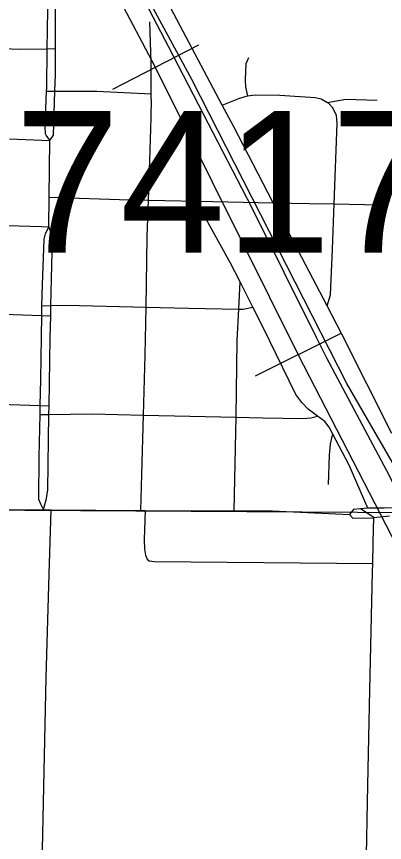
# Model space of a CAD drawing. Extents: x -157.2 to -99.3, y 12.2 to 46.2.
# Drawn here: x -146.275 to -145.989, y 29.806 to 30.447 of the extents above; entities that cross this region are included whole.
import ezdxf

# ---------------------------------------------------------------- set-up
doc = ezdxf.new("R2010")
doc.units = 0
for name, color, linetype in [('tdCoCityStreetMajor', 7, 'Continuous'), ('tdCoCityStreetMinor', 7, 'Continuous'), ('tdCoRRCL', 7, 'Continuous'), ('tdCoSectLine', 7, 'Continuous'), ('tdCoStrucPriMaintName', 7, 'Continuous')]:
    doc.layers.add(name, color=color, linetype=linetype)

msp = doc.modelspace()

# ---------------------------------------------------------------- linework, layer by layer
at = {"layer": 'tdCoCityStreetMajor'}
for p, q in [((-146.071, 30.0628), (-146.02711, 30.06064)), ((-146.02711, 30.06064), (-146.01653, 30.06012))]:
    msp.add_line(p, q, dxfattribs=at)
for points in [[(-145.98365, 30.12303), (-146.02255, 30.20026), (-146.03394, 30.22214), (-146.07566, 30.30228), (-146.10664, 30.36179), (-146.11525, 30.37809), (-146.18066, 30.50203)], [(-145.94875, 30.06264), (-145.95756, 30.06623), (-145.98976, 30.06504), (-146.00246, 30.06504), (-146.00799, 30.06456), (-146.01355, 30.06407), (-146.01653, 30.06012)], [(-146.38272, 30.065), (-146.34985, 30.06467), (-146.3056, 30.06422), (-146.2614, 30.06394)], [(-146.2614, 30.06394), (-146.25387, 30.06389), (-146.2481, 30.06386), (-146.17845, 30.06341), (-146.17514, 30.06339), (-146.11176, 30.06299), (-146.10595, 30.063), (-146.07636, 30.06306), (-146.071, 30.0628)], [(-146.01653, 30.06012), (-146.01387, 30.05751), (-145.99875, 30.05774), (-145.99777, 30.05785), (-145.98566, 30.05923)], [(-146.00361, 29.78244), (-146.00237, 29.85001), (-146.0009, 29.92375), (-145.99868, 30.01573), (-145.99854, 30.02224), (-145.99809, 30.03842), (-145.99777, 30.05785), (-146.00799, 30.06456)]]:
    msp.add_lwpolyline(points, dxfattribs=at)
at = {"layer": 'tdCoCityStreetMinor'}
for p, q in [((-146.28038, 30.3518), (-146.24894, 30.35051)), ((-146.24947, 30.30654), (-146.24894, 30.35051)), ((-146.17256, 30.30433), (-146.17157, 30.33516)), ((-146.24974, 30.28362), (-146.24947, 30.30654)), ((-146.1346, 30.30352), (-146.07566, 30.30228)), ((-146.02997, 30.12089), (-146.02955, 30.12265)), ((-146.24951, 30.01401), (-146.24811, 30.06376)), ((-146.24811, 30.06376), (-146.2481, 30.06386))]:
    msp.add_line(p, q, dxfattribs=at)
for points in [[(-146.24746, 30.45877), (-146.25017, 30.45507), (-146.25091, 30.45187), (-146.25127, 30.42186), (-146.25165, 30.3912), (-146.25175, 30.38876), (-146.25288, 30.36111), (-146.25263, 30.35594), (-146.25165, 30.35396), (-146.24894, 30.35051)], [(-146.24894, 30.35051), (-146.24622, 30.3547), (-146.24515, 30.38879), (-146.24474, 30.40156), (-146.24474, 30.42196), (-146.24474, 30.45409), (-146.24573, 30.45606), (-146.24746, 30.45877)], [(-146.17033, 30.38693), (-146.17051, 30.41118), (-146.1715, 30.44274)], [(-146.43355, 30.42594), (-146.37914, 30.42573), (-146.34399, 30.42434), (-146.27261, 30.42153), (-146.25127, 30.42186), (-146.24474, 30.42196)], [(-146.09532, 30.38524), (-146.09703, 30.39194), (-146.09727, 30.39761), (-146.09678, 30.41044), (-146.09456, 30.41512)], [(-146.25175, 30.38876), (-146.24515, 30.38879), (-146.21268, 30.38898), (-146.17033, 30.38693)], [(-146.17157, 30.33516), (-146.17051, 30.36827), (-146.17041, 30.37276), (-146.17027, 30.37838), (-146.17033, 30.38693)], [(-146.11525, 30.37809), (-146.10245, 30.38306), (-146.09678, 30.38504), (-146.09532, 30.38524), (-146.08963, 30.38602), (-146.07064, 30.38578), (-146.04327, 30.38405), (-146.03858, 30.38282), (-146.03359, 30.37999)], [(-146.03359, 30.37999), (-146.02822, 30.38109), (-146.01934, 30.38257), (-145.99518, 30.38183)], [(-146.02846, 30.30133), (-146.02625, 30.36407), (-146.02674, 30.36999), (-146.02946, 30.37591), (-146.03291, 30.37961), (-146.03359, 30.37999)], [(-146.24947, 30.30654), (-146.18728, 30.30464), (-146.17256, 30.30433), (-146.1346, 30.30352), (-146.1346, 30.30352)], [(-146.17845, 30.06341), (-146.17767, 30.09133), (-146.17632, 30.13746), (-146.17495, 30.18405), (-146.17436, 30.22116), (-146.17347, 30.27579), (-146.17256, 30.30433)], [(-146.09147, 30.22122), (-146.10148, 30.24084), (-146.10886, 30.25532), (-146.12908, 30.29182), (-146.1346, 30.30352)], [(-146.07566, 30.30228), (-146.0477, 30.30168), (-146.02846, 30.30133), (-145.9932, 30.3007)], [(-146.03394, 30.22214), (-146.03143, 30.23066), (-146.0297, 30.26617), (-146.02846, 30.30133)], [(-146.34772, 30.28659), (-146.30837, 30.28541), (-146.25545, 30.28379), (-146.24974, 30.28362)], [(-146.24974, 30.28362), (-146.25263, 30.27825), (-146.25362, 30.27406), (-146.2551, 30.23855), (-146.25538, 30.22212), (-146.2555, 30.21466), (-146.25633, 30.16506), (-146.25675, 30.14488), (-146.2569, 30.13776), (-146.25757, 30.10514), (-146.25781, 30.07209), (-146.25633, 30.06839), (-146.25387, 30.06389)], [(-146.25387, 30.06389), (-146.25386, 30.06404), (-146.25165, 30.07258), (-146.25066, 30.07949), (-146.24968, 30.13788), (-146.24957, 30.14466), (-146.24869, 30.19737), (-146.24831, 30.21438), (-146.24813, 30.22237), (-146.24696, 30.27431), (-146.2482, 30.27973), (-146.24974, 30.28362)], [(-146.10595, 30.063), (-146.10467, 30.12437), (-146.10451, 30.13573), (-146.10368, 30.19539), (-146.10251, 30.21962), (-146.10148, 30.24084)], [(-146.25538, 30.22212), (-146.24813, 30.22237), (-146.23636, 30.22277), (-146.17436, 30.22116), (-146.14142, 30.2203), (-146.10251, 30.21962), (-146.099, 30.21956), (-146.09147, 30.22122)], [(-146.00246, 30.06504), (-146.01677, 30.09841), (-146.02955, 30.12265), (-146.03242, 30.12807), (-146.03562, 30.13251), (-146.0413, 30.13658), (-146.04869, 30.14188), (-146.05362, 30.14706), (-146.05831, 30.15347), (-146.08346, 30.20551), (-146.09147, 30.22122)], [(-146.34881, 30.21804), (-146.3133, 30.21685), (-146.2555, 30.21466), (-146.24854, 30.21439)], [(-146.43805, 30.15067), (-146.39197, 30.14928), (-146.3489, 30.14785), (-146.2879, 30.14583), (-146.25675, 30.14488), (-146.24957, 30.14466)], [(-146.2569, 30.13776), (-146.24968, 30.13788), (-146.21614, 30.13843), (-146.17632, 30.13746), (-146.10451, 30.13573), (-146.08371, 30.13522), (-146.05288, 30.13473), (-146.04647, 30.13522), (-146.0413, 30.13658)], [(-146.03291, 30.08344), (-146.03217, 30.10637), (-146.03143, 30.11475), (-146.02997, 30.12089)], [(-146.17514, 30.06339), (-146.17582, 30.0409), (-146.17557, 30.03325), (-146.17483, 30.02857), (-146.1736, 30.02561), (-146.17187, 30.02437), (-146.16793, 30.02388), (-145.99854, 30.02224)], [(-146.25883, 29.56313), (-146.25942, 29.5758), (-146.25646, 29.70822), (-146.25617, 29.72351), (-146.25515, 29.77803), (-146.25473, 29.80021), (-146.25177, 29.93362), (-146.24951, 30.01401)]]:
    msp.add_lwpolyline(points, dxfattribs=at)
at = {"layer": 'tdCoRRCL'}
for p, q in [((-146.13378, 30.42462), (-146.20034, 30.39005)), ((-146.0187, 30.16188), (-146.13896, 30.39795)), ((-146.02265, 30.20108), (-146.08979, 30.16766))]:
    msp.add_line(p, q, dxfattribs=at)
for points in [[(-145.49922, 29.06428), (-145.61316, 29.28683), (-145.72838, 29.5083), (-145.82519, 29.74037), (-145.94153, 29.9617), (-146.05625, 30.18404), (-146.16739, 30.40781), (-146.25497, 30.57427)], [(-146.13896, 30.39795), (-146.19705, 30.50565), (-146.20128, 30.52158)], [(-145.53414, 29.21257), (-145.57634, 29.29646), (-145.58222, 29.30785), (-145.6251, 29.39083), (-145.6673, 29.47209), (-145.67722, 29.49099), (-145.70059, 29.53553), (-145.71318, 29.56061), (-145.76469, 29.66201), (-145.8297, 29.78784), (-145.84596, 29.81945), (-145.8622, 29.85102), (-145.90153, 29.92704), (-145.95107, 30.02298), (-145.98751, 30.09402), (-146.03417, 30.18158), (-146.04219, 30.19769), (-146.09236, 30.29849), (-146.12985, 30.3711), (-146.15709, 30.42357), (-146.16865, 30.44582), (-146.1967, 30.50061)], [(-145.88181, 29.90317), (-145.9544, 30.05082), (-146.0187, 30.16188)]]:
    msp.add_lwpolyline(points, dxfattribs=at)
at = {"layer": 'tdCoSectLine'}
msp.add_lwpolyline([(-146.74166, 30.06646), (-145.75217, 30.06052)], dxfattribs=at)

# ---------------------------------------------------------------- texts
at = {"layer": 'tdCoStrucPriMaintName'}
msp.add_text('97417R029', height=0.11, dxfattribs=at).set_placement((-146.35828, 30.26353))

doc.saveas('drawing.dxf')
